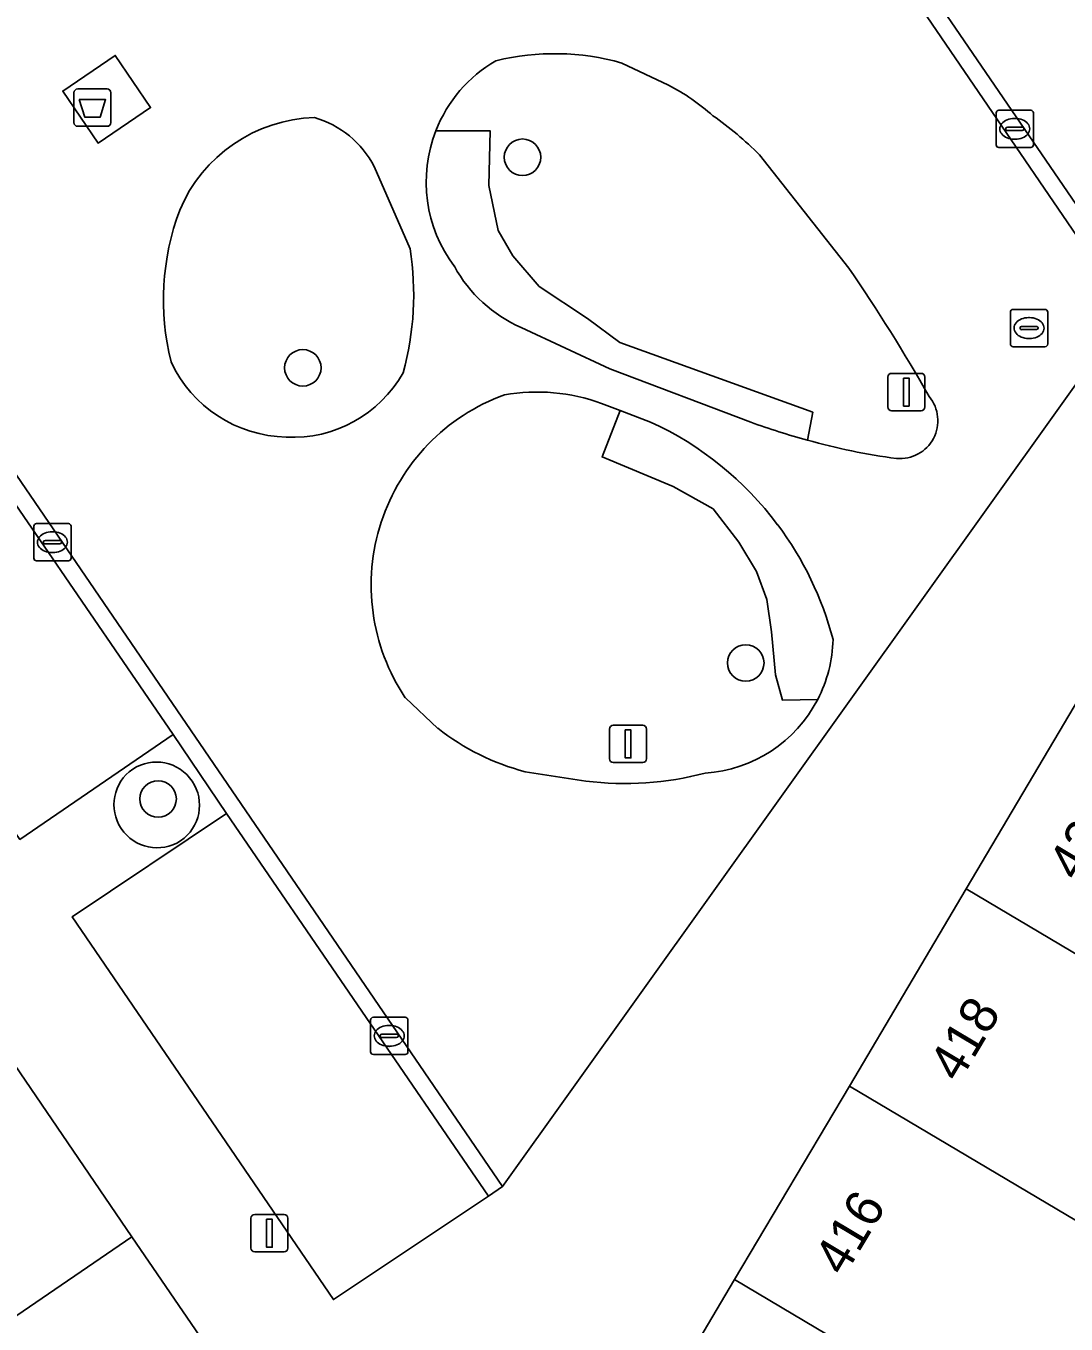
# Model space of a CAD drawing. Extents: x 155275 to 156265, y 382654 to 383635.
# Drawn here: x 156035.89 to 156063.77, y 383246.95 to 383281.73 of the extents above; entities that cross this region are included whole.
import ezdxf

# ---------------------------------------------------------------- set-up
doc = ezdxf.new("R2010")
doc.units = 0
for name, color, linetype in [('IMGEO_Afval_apart_plaats', 7, 'Continuous'), ('IMGEO_Boom', 7, 'Continuous'), ('IMGEO_Groenvoorziening', 7, 'Continuous'), ('IMGEO_Kolk', 7, 'Continuous'), ('IMGEO_Lichtmast', 7, 'Continuous'), ('IMGEO_Pand', 7, 'Continuous'), ('IMGEO_Pand_nummerreeks', 7, 'Continuous'), ('IMGEO_Parkeervlak_open', 7, 'Continuous'), ('IMGEO_Rijbaan_lokaal_open', 7, 'Continuous'), ('IMGEO_Rioolput', 7, 'Continuous'), ('IMGEO_Voetpad_gesloten', 7, 'Continuous'), ('IMGEO_Voetpad_open', 7, 'Continuous')]:
    doc.layers.add(name, color=color, linetype=linetype)

msp = doc.modelspace()

# ---------------------------------------------------------------- linework, layer by layer
at = {"layer": 'IMGEO_Afval_apart_plaats'}
for p, q in [((156037.28, 383280.04), (156038.07, 383280.04)), ((156038.07, 383280.04), (156037.28, 383280.04)), ((156037.18, 383279.14), (156037.18, 383279.94)), ((156037.18, 383279.94), (156037.18, 383279.14)), ((156038.17, 383279.94), (156038.17, 383279.14)), ((156038.17, 383279.14), (156038.17, 383279.94)), ((156038.07, 383279.04), (156037.28, 383279.04)), ((156037.28, 383279.04), (156038.07, 383279.04))]:
    msp.add_line(p, q, dxfattribs=at)
msp.add_lwpolyline([(156037.323, 383279.754), (156038.027, 383279.754), (156037.878, 383279.284), (156037.472, 383279.284), (156037.323, 383279.754)], dxfattribs=at)
for centre, start, end in [((156037.28, 383279.94), 90, 180), ((156037.28, 383279.94), 90, 180), ((156038.07, 383279.94), 0, 90), ((156038.07, 383279.94), 360, 90), ((156037.28, 383279.14), 180, 270), ((156037.28, 383279.14), 180, 270), ((156038.07, 383279.14), 270, 0), ((156038.07, 383279.14), 270, 0)]:
    msp.add_arc(centre, 0.1, start, end, dxfattribs=at)
at = {"layer": 'IMGEO_Boom'}
for centre in [(156049.2, 383278.211), (156043.313, 383272.568), (156055.183, 383264.66), (156039.435, 383261.015)]:
    msp.add_circle(centre, 0.489, dxfattribs=at)
at = {"layer": 'IMGEO_Groenvoorziening'}
for points in [[(156053.114, 383280.143), (156051.86, 383280.735)], [(156056.835, 383270.632), (156056.976, 383271.376), (156051.811, 383273.244), (156050.942, 383273.888), (156049.65, 383274.746), (156048.943, 383275.571), (156048.551, 383276.248), (156048.294, 383277.457), (156048.331, 383278.922), (156046.879, 383278.922)], [(156046.879, 383278.922), (156048.331, 383278.922), (156048.294, 383277.457), (156048.551, 383276.248), (156048.943, 383275.571), (156049.65, 383274.746), (156050.942, 383273.888), (156051.811, 383273.244), (156056.976, 383271.376), (156056.835, 383270.632)], [(156057.945, 383275.24), (156055.55, 383278.276)], [(156046.186, 383275.757), (156045.226, 383277.965)], [(156049.165, 383273.647), (156051.542, 383272.542), (156055.316, 383271.112)], [(156051.814, 383271.426), (156051.319, 383271.613)], [(156057.11, 383263.682), (156056.163, 383263.665), (156055.98, 383264.346), (156055.872, 383265.497), (156055.745, 383266.359), (156055.471, 383267.114), (156054.996, 383267.897), (156054.307, 383268.792), (156053.238, 383269.385), (156051.332, 383270.182), (156051.814, 383271.426)], [(156052.634, 383271.116), (156051.814, 383271.426), (156051.332, 383270.182), (156053.238, 383269.385), (156054.307, 383268.792), (156054.996, 383267.897), (156055.471, 383267.114), (156055.745, 383266.359), (156055.872, 383265.497), (156055.98, 383264.346), (156056.163, 383263.665), (156057.11, 383263.682)], [(156046.06, 383263.726), (156046.935, 383262.908)], [(156049.274, 383261.746), (156050.895, 383261.494)]]:
    msp.add_lwpolyline(points, dxfattribs=at)
for centre, radius, start, end in [((156050.375, 383277.55), 3.756, 120.1488, 158.5783), ((156050.056, 383274.401), 6.586, 74.099, 103.7597), ((156050.355, 383274.872), 5.95, 48.4191, 62.376), ((156043.753, 383275.223), 4.055, 91.8003, 157.2329), ((156042.881, 383276.735), 2.648, 27.6823, 73.657), ((156048.779, 383271.476), 9.596, 45.1245, 54.8495), ((156050.374, 383277.547), 3.756, 158.5316, 216.9819), ((156046.456, 383274.387), 6.877, 159.5274, 193.9333), ((156038.488, 383274.526), 7.796, 344.4386, 9.0833), ((156050.678, 383277.096), 3.766, 208.6879, 246.3173), ((156016.654, 383246.994), 50.028, 29.7199, 34.3746), ((156042.935, 383274.185), 3.472, 204.749, 268.939), ((156043.057, 383274.075), 3.367, 266.8279, 330.8542), ((156050.576, 383266.743), 5.431, 110.0274, 213.7432), ((156049.585, 383266.881), 5.039, 69.8782, 99.9354), ((156059.312, 383271.153), 1.018, 265.1579, 39.1969), ((156048.911, 383263.032), 8.9, 36.7977, 65.2736), ((156061.827, 383289.072), 19.104, 250.074, 254.8532), ((156061.515, 383287.249), 17.264, 254.2716, 262.3814), ((156048.879, 383263.011), 8.939, 14.772, 36.7813), ((156053.853, 383265.373), 3.67, 332.5587, 358.6991), ((156053.85, 383265.372), 3.672, 273.8601, 332.6024), ((156050.846, 383267.846), 6.299, 231.6178, 255.5464), ((156039.387, 383260.849), 1.156, 304.2748, 123.1466), ((156039.408, 383260.863), 1.156, 124.388, 303.0333), ((156051.951, 383269.758), 8.331, 262.7189, 284.9283)]:
    msp.add_arc(centre, radius, start, end, dxfattribs=at)
at = {"layer": 'IMGEO_Kolk'}
for p, q in [((156061.892, 383278.546), (156061.892, 383279.398)), ((156061.967, 383279.472), (156062.819, 383279.472)), ((156062.893, 383279.398), (156062.893, 383278.546)), ((156062.151, 383278.966), (156062.151, 383278.978)), ((156062.589, 383278.929), (156062.191, 383278.929)), ((156062.194, 383279.015), (156062.592, 383279.015)), ((156062.38, 383279.252), (156062.405, 383279.252)), ((156062.635, 383278.978), (156062.635, 383278.966)), ((156062.403, 383278.692), (156062.378, 383278.692)), ((156062.819, 383278.472), (156061.967, 383278.472)), ((156036.103, 383267.47), (156036.103, 383268.322)), ((156036.178, 383268.396), (156037.03, 383268.396)), ((156036.591, 383268.176), (156036.616, 383268.176)), ((156037.104, 383268.322), (156037.104, 383267.47)), ((156036.362, 383267.89), (156036.362, 383267.902)), ((156036.8, 383267.853), (156036.402, 383267.853)), ((156036.405, 383267.939), (156036.803, 383267.939)), ((156036.846, 383267.902), (156036.846, 383267.89)), ((156036.614, 383267.616), (156036.589, 383267.616)), ((156037.03, 383267.396), (156036.178, 383267.396)), ((156045.128, 383254.241), (156045.128, 383255.093)), ((156045.203, 383255.167), (156046.055, 383255.167)), ((156045.616, 383254.947), (156045.641, 383254.947)), ((156046.129, 383255.093), (156046.129, 383254.241)), ((156045.387, 383254.661), (156045.387, 383254.673)), ((156045.825, 383254.624), (156045.427, 383254.624)), ((156045.43, 383254.71), (156045.828, 383254.71)), ((156045.871, 383254.673), (156045.871, 383254.661)), ((156045.639, 383254.387), (156045.614, 383254.387)), ((156046.055, 383254.167), (156045.203, 383254.167))]:
    msp.add_line(p, q, dxfattribs=at)
for points in [[(156061.892, 383278.546), (156061.892, 383279.398)], [(156061.967, 383279.472), (156062.819, 383279.472)], [(156062.893, 383279.398), (156062.893, 383278.546)], [(156062.819, 383278.472), (156061.967, 383278.472)], [(156036.103, 383267.47), (156036.103, 383268.322)], [(156036.178, 383268.396), (156037.03, 383268.396)], [(156037.104, 383268.322), (156037.104, 383267.47)], [(156037.03, 383267.396), (156036.178, 383267.396)], [(156045.128, 383254.241), (156045.128, 383255.093)], [(156045.203, 383255.167), (156046.055, 383255.167)], [(156046.129, 383255.093), (156046.129, 383254.241)], [(156046.055, 383254.167), (156045.203, 383254.167)]]:
    msp.add_lwpolyline(points, dxfattribs=at)
for centre, radius, start, end in [((156061.969, 383279.396), 0.0765, 91.552, 178.448), ((156061.969, 383279.396), 0.0765, 91.552, 178.448), ((156062.817, 383279.396), 0.0765, 1.552, 88.448), ((156062.817, 383279.396), 0.0765, 1.552, 88.448), ((156062.191, 383278.975), 0.0403, 85.8775, 175.7526), ((156062.188, 383278.965), 0.0366, 178.938, 274.7102), ((156062.592, 383278.972), 0.043, 264.8664, 352.4533), ((156062.596, 383278.977), 0.0386, 1.7309, 96.639), ((156061.969, 383278.548), 0.0765, 181.552, 268.448), ((156061.969, 383278.548), 0.0765, 181.552, 268.448), ((156062.817, 383278.548), 0.0765, 271.552, 358.448), ((156062.817, 383278.548), 0.0765, 271.552, 358.448), ((156036.18, 383268.32), 0.0765, 91.552, 178.448), ((156036.18, 383268.32), 0.0765, 91.552, 178.448), ((156037.028, 383268.32), 0.0765, 1.552, 88.448), ((156037.028, 383268.32), 0.0765, 1.552, 88.448), ((156036.402, 383267.899), 0.0403, 85.8775, 175.7526), ((156036.399, 383267.889), 0.0366, 178.938, 274.7102), ((156036.803, 383267.896), 0.043, 264.8664, 352.4533), ((156036.807, 383267.901), 0.0386, 1.7309, 96.639), ((156036.18, 383267.472), 0.0765, 181.552, 268.448), ((156036.18, 383267.472), 0.0765, 181.552, 268.448), ((156037.028, 383267.472), 0.0765, 271.552, 358.448), ((156037.028, 383267.472), 0.0765, 271.552, 358.448), ((156045.205, 383255.091), 0.0765, 91.552, 178.448), ((156045.205, 383255.091), 0.0765, 91.552, 178.448), ((156046.053, 383255.091), 0.0765, 1.552, 88.448), ((156046.053, 383255.091), 0.0765, 1.552, 88.448), ((156045.427, 383254.67), 0.0403, 85.8775, 175.7526), ((156045.424, 383254.66), 0.0366, 178.938, 274.7102), ((156045.828, 383254.667), 0.043, 264.8664, 352.4533), ((156045.832, 383254.672), 0.0386, 1.7309, 96.639), ((156045.205, 383254.243), 0.0765, 181.552, 268.448), ((156045.205, 383254.243), 0.0765, 181.552, 268.448), ((156046.053, 383254.243), 0.0765, 271.552, 358.448), ((156046.053, 383254.243), 0.0765, 271.552, 358.448)]:
    msp.add_arc(centre, radius, start, end, dxfattribs=at)
for centre, major_axis, ratio, start_param, end_param in [((156062.379, 383278.972), (-0.387, 0.002), 0.722429, 4.712389, 7.853982), ((156062.404, 383278.972), (-0.39, 0.002), 0.717154, 1.570796, 4.712389), ((156036.59, 383267.896), (-0.387, 0.002), 0.722429, 4.712389, 7.853982), ((156036.615, 383267.896), (-0.39, 0.002), 0.717154, 1.570796, 4.712389), ((156045.615, 383254.667), (-0.387, 0.002), 0.722429, 4.712389, 7.853982), ((156045.64, 383254.667), (-0.39, 0.002), 0.717154, 1.570796, 4.712389)]:
    msp.add_ellipse(centre, major_axis=major_axis, ratio=ratio, start_param=start_param, end_param=end_param, dxfattribs=at)
at = {"layer": 'IMGEO_Lichtmast'}
for p, q in [((156058.991, 383271.52), (156058.991, 383272.32)), ((156058.991, 383272.32), (156058.991, 383271.52)), ((156059.091, 383272.42), (156059.881, 383272.42)), ((156059.881, 383272.42), (156059.091, 383272.42)), ((156059.981, 383272.32), (156059.981, 383271.52)), ((156059.981, 383271.52), (156059.981, 383272.32)), ((156059.881, 383271.42), (156059.091, 383271.42)), ((156059.091, 383271.42), (156059.881, 383271.42)), ((156051.633, 383262.99), (156052.423, 383262.99)), ((156052.423, 383262.99), (156051.633, 383262.99)), ((156051.533, 383262.09), (156051.533, 383262.89)), ((156051.533, 383262.89), (156051.533, 383262.09)), ((156052.523, 383262.89), (156052.523, 383262.09)), ((156052.523, 383262.09), (156052.523, 383262.89)), ((156052.423, 383261.99), (156051.633, 383261.99)), ((156051.633, 383261.99), (156052.423, 383261.99)), ((156041.923, 383248.979), (156041.923, 383249.779)), ((156041.923, 383249.779), (156041.923, 383248.979)), ((156042.023, 383249.879), (156042.813, 383249.879)), ((156042.813, 383249.879), (156042.023, 383249.879)), ((156042.913, 383249.779), (156042.913, 383248.979)), ((156042.913, 383248.979), (156042.913, 383249.779)), ((156042.813, 383248.879), (156042.023, 383248.879)), ((156042.023, 383248.879), (156042.813, 383248.879))]:
    msp.add_line(p, q, dxfattribs=at)
for points in [[(156059.411, 383272.295), (156059.561, 383272.295), (156059.561, 383271.545), (156059.411, 383271.545), (156059.411, 383272.295)], [(156051.953, 383262.865), (156052.103, 383262.865), (156052.103, 383262.115), (156051.953, 383262.115), (156051.953, 383262.865)], [(156042.343, 383249.754), (156042.493, 383249.754), (156042.493, 383249.004), (156042.343, 383249.004), (156042.343, 383249.754)]]:
    msp.add_lwpolyline(points, dxfattribs=at)
for centre, start, end in [((156059.091, 383272.32), 90, 180), ((156059.091, 383272.32), 90, 180), ((156059.881, 383272.32), 0, 90), ((156059.881, 383272.32), 360, 90), ((156059.091, 383271.52), 180, 270), ((156059.091, 383271.52), 180, 270), ((156059.881, 383271.52), 270, 0), ((156059.881, 383271.52), 270, 0), ((156051.633, 383262.89), 90, 180), ((156051.633, 383262.89), 90, 180), ((156052.423, 383262.89), 0, 90), ((156052.423, 383262.89), 360, 90), ((156051.633, 383262.09), 180, 270), ((156051.633, 383262.09), 180, 270), ((156052.423, 383262.09), 270, 0), ((156052.423, 383262.09), 270, 0), ((156042.023, 383249.779), 90, 180), ((156042.023, 383249.779), 90, 180), ((156042.813, 383249.779), 0, 90), ((156042.813, 383249.779), 360, 90), ((156042.023, 383248.979), 180, 270), ((156042.023, 383248.979), 180, 270), ((156042.813, 383248.979), 270, 0), ((156042.813, 383248.979), 270, 0)]:
    msp.add_arc(centre, 0.1, start, end, dxfattribs=at)
at = {"layer": 'IMGEO_Pand'}
for points in [[(156072.858, 383258.553), (156064.13, 383263.734), (156061.093, 383258.609), (156069.818, 383253.431)], [(156069.818, 383253.431), (156061.093, 383258.609), (156057.959, 383253.321), (156066.68, 383248.145)], [(156034.302, 383255.772), (156027.787, 383251.322), (156032.219, 383244.834), (156038.734, 383249.285)], [(156057.959, 383253.321), (156054.885, 383248.135), (156063.603, 383242.96), (156066.68, 383248.145)], [(156038.734, 383249.285), (156032.219, 383244.834), (156032.277, 383244.749), (156032.806, 383243.975), (156036.651, 383238.346), (156043.166, 383242.797)], [(156063.603, 383242.96), (156054.885, 383248.135), (156052.391, 383243.927), (156058.634, 383234.589), (156058.771, 383234.82)]]:
    msp.add_lwpolyline(points, close=True, dxfattribs=at)
at = {"layer": 'IMGEO_Parkeervlak_open'}
for points in [[(156057.125, 383287.059), (156064.151, 383276.776), (156068.336, 383279.561), (156061.284, 383289.914)], [(156030.043, 383277.032), (156025.921, 383274.248), (156035.732, 383259.932), (156039.834, 383262.741)], [(156041.267, 383260.627), (156037.135, 383257.861), (156044.132, 383247.599), (156048.286, 383250.37)]]:
    msp.add_lwpolyline(points, close=True, dxfattribs=at)
at = {"layer": 'IMGEO_Rijbaan_lokaal_open'}
for points in [[(156057.125, 383287.059), (156054.865, 383290.388), (156049.218, 383298.646), (156047.866, 383300.653), (156045.042, 383304.808), (156044.631, 383304.542), (156065.432, 383274.09), (156065.806, 383274.33), (156064.151, 383276.776)], [(156024.455, 383286.059), (156024.075, 383285.801), (156028.356, 383279.554), (156030.043, 383277.032), (156039.834, 383262.741), (156041.267, 383260.627), (156048.286, 383250.37), (156048.665, 383250.632)]]:
    msp.add_lwpolyline(points, close=True, dxfattribs=at)
at = {"layer": 'IMGEO_Rioolput'}
for p, q in [((156062.274, 383273.208), (156062.274, 383274.06)), ((156062.349, 383274.134), (156063.201, 383274.134)), ((156063.275, 383274.06), (156063.275, 383273.208)), ((156062.762, 383273.914), (156062.787, 383273.914)), ((156062.533, 383273.628), (156062.533, 383273.64)), ((156062.971, 383273.591), (156062.573, 383273.591)), ((156062.576, 383273.677), (156062.974, 383273.677)), ((156062.785, 383273.354), (156062.76, 383273.354)), ((156063.017, 383273.64), (156063.017, 383273.628)), ((156063.201, 383273.134), (156062.349, 383273.134))]:
    msp.add_line(p, q, dxfattribs=at)
for points in [[(156062.274, 383273.208), (156062.274, 383274.06)], [(156062.349, 383274.134), (156063.201, 383274.134)], [(156063.275, 383274.06), (156063.275, 383273.208)], [(156063.201, 383273.134), (156062.349, 383273.134)]]:
    msp.add_lwpolyline(points, dxfattribs=at)
for centre, radius, start, end in [((156062.351, 383274.058), 0.0765, 91.552, 178.448), ((156062.351, 383274.058), 0.0765, 91.552, 178.448), ((156063.199, 383274.058), 0.0765, 1.552, 88.448), ((156063.199, 383274.058), 0.0765, 1.552, 88.448), ((156062.573, 383273.637), 0.0403, 85.8775, 175.7526), ((156062.57, 383273.627), 0.0366, 178.938, 274.7102), ((156062.974, 383273.634), 0.043, 264.8664, 352.4533), ((156062.978, 383273.639), 0.0386, 1.7309, 96.639), ((156062.351, 383273.21), 0.0765, 181.552, 268.448), ((156062.351, 383273.21), 0.0765, 181.552, 268.448), ((156063.199, 383273.21), 0.0765, 271.552, 358.448), ((156063.199, 383273.21), 0.0765, 271.552, 358.448)]:
    msp.add_arc(centre, radius, start, end, dxfattribs=at)
for centre, major_axis, ratio, start_param, end_param in [((156062.761, 383273.634), (-0.387, 0.002), 0.722429, 4.712389, 7.853982), ((156062.786, 383273.634), (-0.39, 0.002), 0.717154, 1.570796, 4.712389)]:
    msp.add_ellipse(centre, major_axis=major_axis, ratio=ratio, start_param=start_param, end_param=end_param, dxfattribs=at)
at = {"layer": 'IMGEO_Voetpad_gesloten'}
msp.add_lwpolyline([(156036.878, 383279.983), (156037.826, 383278.589), (156039.232, 383279.541), (156038.285, 383280.94)], close=True, dxfattribs=at)
at = {"layer": 'IMGEO_Voetpad_open'}
for points in [[(156044.631, 383304.542), (156045.042, 383304.808), (156044.511, 383306.728), (156043.886, 383308.985), (156036.287, 383302.377), (156035.618, 383303.154), (156027.362, 383295.937), (156028.04, 383295.146), (156020.457, 383288.552), (156024.455, 383286.059), (156048.665, 383250.632), (156065.432, 383274.09)], [(156038.285, 383280.94), (156039.232, 383279.541), (156037.826, 383278.589), (156036.878, 383279.983)]]:
    msp.add_lwpolyline(points, close=True, dxfattribs=at)
for points in [[(156065.432, 383274.09), (156048.665, 383250.632), (156048.286, 383250.37), (156044.132, 383247.599), (156037.135, 383257.861), (156041.267, 383260.627), (156039.834, 383262.741), (156035.732, 383259.932), (156025.921, 383274.248), (156030.043, 383277.032), (156028.356, 383279.554), (156024.26, 383276.755), (156019.95, 383283.02), (156016.784, 383281.38), (156021, 383275.244), (156025.438, 383268.748), (156029.87, 383262.26), (156034.302, 383255.772), (156038.734, 383249.285), (156043.166, 383242.797)], [(156051.86, 383280.735), (156053.114, 383280.143)], [(156055.55, 383278.276), (156057.945, 383275.24)], [(156045.226, 383277.965), (156046.186, 383275.757)], [(156055.316, 383271.112), (156051.542, 383272.542), (156049.165, 383273.647)], [(156051.319, 383271.613), (156051.814, 383271.426), (156052.634, 383271.116)], [(156046.935, 383262.908), (156046.06, 383263.726)], [(156052.391, 383243.927), (156054.885, 383248.135), (156057.959, 383253.321), (156061.093, 383258.609), (156064.13, 383263.734)], [(156050.895, 383261.494), (156049.274, 383261.746)]]:
    msp.add_lwpolyline(points, dxfattribs=at)
for centre, radius, start, end in [((156050.375, 383277.55), 3.756, 120.1488, 158.5783), ((156050.056, 383274.401), 6.586, 74.099, 103.7597), ((156050.355, 383274.872), 5.95, 48.4191, 62.376), ((156043.753, 383275.223), 4.055, 91.8003, 157.2329), ((156042.881, 383276.735), 2.648, 27.6823, 73.657), ((156048.779, 383271.476), 9.596, 45.1245, 54.8495), ((156050.374, 383277.547), 3.756, 158.5316, 216.9819), ((156046.456, 383274.387), 6.877, 159.5274, 193.9333), ((156038.488, 383274.526), 7.796, 344.4386, 9.0833), ((156050.678, 383277.096), 3.766, 208.6879, 246.3173), ((156016.654, 383246.994), 50.028, 29.7199, 34.3746), ((156042.935, 383274.185), 3.472, 204.749, 268.939), ((156043.057, 383274.075), 3.367, 266.8279, 330.8542), ((156050.576, 383266.743), 5.431, 110.0274, 213.7432), ((156049.585, 383266.881), 5.039, 69.8782, 99.9354), ((156059.312, 383271.153), 1.018, 265.1579, 39.1969), ((156048.911, 383263.032), 8.9, 36.7977, 65.2736), ((156061.827, 383289.072), 19.104, 250.074, 254.8532), ((156061.515, 383287.249), 17.264, 254.2716, 262.3814), ((156048.879, 383263.011), 8.939, 14.772, 36.7813), ((156053.853, 383265.373), 3.67, 332.5587, 358.6991), ((156053.85, 383265.372), 3.672, 273.8601, 332.6024), ((156050.846, 383267.846), 6.299, 231.6178, 255.5464), ((156039.387, 383260.849), 1.156, 304.2748, 123.1466), ((156039.408, 383260.863), 1.156, 124.388, 303.0333), ((156051.951, 383269.758), 8.331, 262.7189, 284.9283)]:
    msp.add_arc(centre, radius, start, end, dxfattribs=at)

# ---------------------------------------------------------------- texts
at = {"layer": 'IMGEO_Pand_nummerreeks'}
for s, p in [('420', (156064.088, 383258.77)), ('418', (156060.896, 383253.383)), ('416', (156057.818, 383248.19))]:
    msp.add_text(s, height=1, rotation=59.1464, dxfattribs=at).set_placement(p)

doc.saveas('drawing.dxf')
